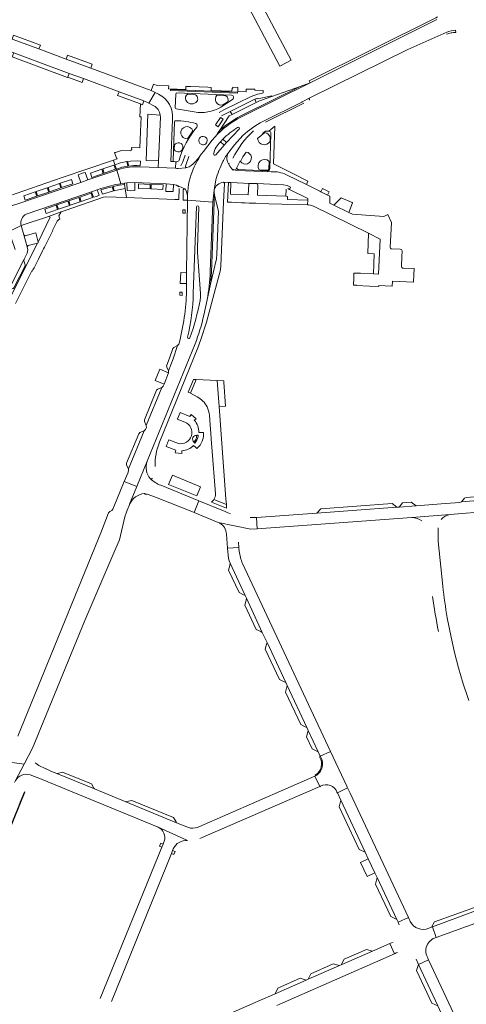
# Model space of a CAD drawing. Header units: metres. Extents: x 166325 to 190320, y 381923 to 404576.
# Tile 325 of 656: x 174845 to 175043, y 387920 to 388355. Entities that reach past the tile are written whole.
import ezdxf

# ---------------------------------------------------------------- set-up
doc = ezdxf.new("R2010")
doc.units = ezdxf.units.M
for name, color, linetype, lineweight in [('B-WE-OG-WATER_MEER-GV', 8, 'Continuous', 18), ('B-WE-VH-VERHARDING_ASFALT-GV', 8, 'Continuous', 18), ('B-WE-VH-VERHARDING_BETON-GV', 8, 'Continuous', 18), ('B-WE-VH-VERHARDING_BETONSTRAATSTEEN-GV', 8, 'Continuous', 18), ('B-WE-VH-VERHARDING_STRAATBAKSTEEN-GV', 8, 'Continuous', 18)]:
    doc.layers.add(name, color=color, linetype=linetype, lineweight=lineweight)

msp = doc.modelspace()

# ---------------------------------------------------------------- linework, layer by layer
at = {"layer": 'B-WE-OG-WATER_MEER-GV'}
msp.add_lwpolyline([(174922.294, 388168.237, 0.1497195), (174923.496, 388171.189)], format="xyb", dxfattribs=at)
at = {"layer": 'B-WE-VH-VERHARDING_ASFALT-GV', "flags": 128}
for points in [[(175029.447, 388354.968), (174973.572, 388326.981), (174944.603, 388312.711)], [(174969.932, 388318.581), (174973.405, 388320.338), (175016.64, 388341.832), (175033.943, 388349.383)], [(174952.654, 388309.956), (174969.83, 388318.53)], [(174932.526, 388304.309), (174930.246, 388301.642), (174926.327, 388296.737), (174925.411, 388295.444)], [(174942.151, 388306.497), (174939.319, 388303.685), (174936.603, 388300.683), (174935.589, 388299.512)], [(174933.893, 388301.003), (174934.944, 388302.14)], [(174919.326, 388276.103), (174919.312, 388275.136), (174930.511, 388274.345), (174931.101, 388279.563), (174931.834, 388284.096)], [(174929.377, 388243.44), (174930.511, 388274.345), (174919.312, 388275.136), (174918.936, 388243.08), (174918.88, 388238.347), (174918.844, 388235.206)], [(174924.305, 388272.236), (174923.681, 388254.078), (174923.743, 388252.049), (174925.02, 388233.943), (174925.015, 388232.49), (174924.844, 388230.909)], [(174926.532, 388224.307), (174927.979, 388231.145)], [(174915.504, 388211.605), (174914.932, 388210.909), (174912.997, 388204.988), (174910.917, 388199.694), (174910.969, 388198.887), (174910.974, 388198.807), (174908.961, 388193.84), (174908.615, 388192.992), (174907.955, 388192.397), (174901.093, 388175.607), (174901.128, 388174.706), (174900.75, 388173.772), (174900.117, 388173.216), (174893.211, 388156.383), (174893.267, 388155.511), (174892.88, 388154.565), (174891.367, 388150.867), (174896.963, 388148.689), (174901.489, 388159.777), (174922.655, 388211.619)], [(174840.708, 388026.8), (174847.108, 388025.891), (174850.871, 388032.951), (174873.913, 388089.419), (174887.666, 388121.435), (174889.214, 388125.038), (174891.65, 388135.286), (174892.294, 388137.249), (174892.672, 388138.177), (174893.612, 388140.479), (174893.739, 388140.789), (174896.963, 388148.689), (174891.367, 388150.867), (174888.125, 388142.945), (174886.354, 388138.616), (174885.85, 388138.068), (174884.943, 388137.586), (174884.576, 388137.143), (174884.447, 388136.987), (174881.379, 388128.899), (174844.395, 388038.224)], [(174842.789, 388017.787), (174843.285, 388018.718), (174847.108, 388025.891), (174840.708, 388026.8), (174836.937, 388019.842), (174836.304, 388018.296), (174819.456, 387977.129), (174798.316, 387925.298), (174796.208, 387920.137), (174795.869, 387919.308), (174795.098, 387917.847)]]:
    msp.add_lwpolyline(points, dxfattribs=at)
at = {"layer": 'B-WE-VH-VERHARDING_ASFALT-GV'}
for points in [[(174969.83, 388318.53, -0.0549095), (174969.932, 388318.581)], [(174925.411, 388295.444, 0.0573764), (174921.469, 388287.951)], [(174931.834, 388284.096, -0.0429619), (174934.933, 388292.214)], [(174921.469, 388287.951, 0.1000911), (174919.326, 388276.103)], [(174927.979, 388231.145, 0.0305994), (174929.377, 388243.44)], [(174918.844, 388235.206, -0.0619008), (174915.504, 388211.605)], [(174920.404, 388214.357, -0.9296909), (174919.387, 388214.628)]]:
    msp.add_lwpolyline(points, format="xyb", dxfattribs=at)
at = {"layer": 'B-WE-VH-VERHARDING_BETON-GV', "flags": 128}
msp.add_lwpolyline([(174932.922, 388307.664), (174935.087, 388310.914), (174933.861, 388311.758), (174931.704, 388308.498)], close=True, dxfattribs=at)
at = {"layer": 'B-WE-VH-VERHARDING_BETONSTRAATSTEEN-GV', "flags": 128}
for points in [[(174853.652, 388341.992), (174841.825, 388346.382), (174836.207, 388348.468), (174823.393, 388353.225), (174821.977, 388353.751), (174797.543, 388362.859), (174795.619, 388357.492), (174802.214, 388355.176), (174805.381, 388354.007), (174816.436, 388349.926), (174823.58, 388347.289), (174840.215, 388341.148), (174842.548, 388340.287), (174867.074, 388331.234), (174873.329, 388328.925), (174889.057, 388323.119), (174900.053, 388319.06), (174902.274, 388317.979), (174905.053, 388322.742), (174903.835, 388323.346), (174903.203, 388323.593), (174876.594, 388333.474), (174865.675, 388337.528)], [(174842.548, 388340.287), (174841.852, 388338.491), (174866.347, 388329.378), (174866.426, 388329.477), (174867.074, 388331.234)], [(174941.39, 388322.88), (174911.858, 388324.155), (174911.832, 388323.661), (174941.358, 388322.402)], [(174978.938, 388280.353), (174978.225, 388278.88), (174981.21, 388277.412), (174981.945, 388278.835)], [(174992.252, 388274.036), (174992.116, 388274.096), (174987.237, 388276.218), (174983.992, 388273.019), (174990.682, 388269.732)], [(174857.82, 388268.026), (174845.795, 388263.956), (174846.932, 388259.801), (174847.541, 388259.426), (174852.215, 388260.68), (174853.258, 388256.563), (174858.686, 388267.63)], [(174846.932, 388259.801), (174848.465, 388254.528), (174848.853, 388255.137), (174853.057, 388256.241), (174853.322, 388256.311), (174853.258, 388256.563), (174852.215, 388260.68), (174847.541, 388259.426)], [(174999.368, 388260.544), (174999.022, 388251.662), (175001.824, 388251.455), (175001.513, 388242.601), (175003.747, 388242.505), (175004.442, 388258.007)], [(174847.092, 388249.145), (174839.986, 388235.068), (174840.581, 388235.565), (174842.304, 388236.114), (174842.609, 388236.402), (174847.57, 388246.231), (174847.607, 388246.619), (174847.004, 388248.393)], [(174914.932, 388210.909), (174913.237, 388210.028), (174912.768, 388209.554), (174911.336, 388205.415), (174910.128, 388202.284), (174910.092, 388202.191), (174910.13, 388201.421), (174910.917, 388199.694), (174912.997, 388204.988)], [(174923.113, 388195.866), (174921.932, 388195.918), (174919.619, 388190.313), (174920.62, 388189.807)], [(174907.955, 388192.397), (174906.199, 388191.675), (174905.625, 388191.148), (174900.265, 388178.074), (174900.281, 388177.86), (174900.319, 388177.316), (174901.093, 388175.607)], [(174900.117, 388173.216), (174898.31, 388172.474), (174897.929, 388172.111), (174897.755, 388171.944), (174892.397, 388158.889), (174892.396, 388158.748), (174892.391, 388158.121), (174893.211, 388156.383)], [(174912.644, 388153.583), (174910.992, 388149.558), (174923.453, 388144.444), (174925.105, 388148.469)], [(175012.828, 388139.536), (175020.384, 388140.089), (175018.173, 388141.773), (175014.313, 388141.478)], [(175052.339, 388144.535), (175042.455, 388143.723), (175041.683, 388143.435), (175040.375, 388141.918), (175054.599, 388143.094), (175053.055, 388144.287)], [(175011.897, 388139.468), (175009.73, 388141.106), (174978.276, 388138.8), (174976.42, 388136.874)], [(174938.117, 388114.672), (174938.016, 388113.784), (174937.406, 388111.597), (174942.095, 388101.787), (174944.093, 388100.768), (174944.782, 388100.424)], [(174945.347, 388099.217), (174945.191, 388098.46), (174944.606, 388096.181), (174949.642, 388085.441), (174951.681, 388084.496), (174952.387, 388084.169)], [(174954.477, 388079.701), (174954.285, 388078.981), (174953.704, 388076.805), (174959.961, 388063.344), (174962.067, 388062.342), (174962.75, 388062.017)], [(174963.347, 388060.741), (174963.162, 388060.023), (174962.584, 388057.779), (174969.369, 388043.483), (174971.387, 388042.482), (174972.04, 388042.158)], [(174972.669, 388040.813), (174972.496, 388040.149), (174971.924, 388037.959), (174974.4, 388032.656), (174976.461, 388031.667), (174977.089, 388031.366)], [(174864.018, 388022.438), (174861.848, 388021.837), (174861.57, 388021.76), (174878.182, 388014.946), (174877.994, 388015.267), (174876.862, 388017.201)], [(174847.491, 388013.53), (174847.223, 388013.616), (174845.368, 388009.054), (174844.743, 388007.515), (174839.994, 387995.835), (174838.806, 387992.913), (174835.232, 387984.125), (174834.618, 387982.613), (174830.384, 387972.199), (174829.78, 387970.715), (174825.671, 387960.61), (174823.926, 387956.319), (174819.661, 387945.815), (174818.098, 387941.972), (174817.452, 387940.384), (174808.468, 387918.297), (174806.255, 387912.858), (174806.513, 387912.753)], [(174894.688, 388009.92), (174892.479, 388009.353), (174892.071, 388009.249), (174914.495, 388000.051), (174914.277, 388000.42), (174913.117, 388002.387)], [(174987.085, 388009.958), (174986.94, 388009.375), (174986.372, 388007.076), (174995.202, 387988.215), (174997.315, 387987.259), (174997.849, 387987.017)], [(174908.557, 387990.574), (174907.534, 387990.995), (174906.98, 387989.607), (174908.006, 387989.226)], [(174912.754, 387987.73), (174912.238, 387986.461), (174913.343, 387986.023), (174913.813, 387987.27)], [(174999.235, 387984.064), (174995.819, 387982.509), (174998.751, 387976.233), (175002.142, 387977.868)], [(175003.115, 387975.794), (175002.972, 387975.187), (175002.435, 387972.923), (175009.128, 387958.545), (175011.231, 387957.531), (175011.818, 387957.248)], [(175050.647, 387962.508), (175048.252, 387963.369), (175028.516, 387956.218), (175027.175, 387953.905), (175027.594, 387954.059)], [(175001.019, 387943.268), (174998.379, 387944.035), (174988.524, 387939.735), (174987.19, 387937.209)], [(174986.437, 387936.879), (174983.757, 387937.627), (174973.801, 387933.257), (174972.605, 387930.819)], [(175021.365, 387937.41), (175020.578, 387934.658), (175027.305, 387920.25), (175029.945, 387919.036)], [(174971.792, 387930.462), (174969.112, 387931.258), (174959.219, 387926.879), (174958.071, 387924.451)]]:
    msp.add_lwpolyline(points, close=True, dxfattribs=at)
for points in [[(174917.468, 388279.704), (174917.371, 388275.248), (174919.312, 388275.136), (174919.326, 388276.103), (174919.251, 388277.053), (174918.803, 388278.943)], [(174918.803, 388278.943), (174918.304, 388280.024), (174918.135, 388280.136)], [(174843.231, 388229.476), (174846.045, 388235.051), (174848.134, 388239.207), (174848.437, 388239.8), (174848.917, 388240.742), (174850.557, 388243.955), (174850.744, 388243.859), (174851.031, 388244.428), (174851.495, 388245.344), (174853.425, 388249.159), (174855.236, 388252.746), (174855.692, 388253.646), (174856.086, 388254.425), (174858.76, 388259.717), (174859.789, 388261.752), (174859.602, 388261.847), (174861.648, 388265.928), (174862.439, 388266.605), (174862.84, 388266.74), (174862.389, 388268.243), (174863.414, 388269.999), (174857.82, 388268.026), (174858.686, 388267.63), (174853.258, 388256.563), (174853.322, 388256.311), (174853.057, 388256.241), (174813.812, 388178.42)], [(174847.092, 388249.145), (174848.468, 388251.823), (174848.685, 388253.196), (174848.465, 388254.528), (174846.932, 388259.801), (174845.795, 388263.956), (174840.454, 388261.361), (174841.427, 388258.47), (174843.181, 388253.335)], [(174813.812, 388178.42), (174853.057, 388256.241)], [(174853.057, 388256.241), (174848.853, 388255.137), (174848.465, 388254.528), (174848.685, 388253.196), (174848.468, 388251.823), (174847.092, 388249.145), (174847.004, 388248.393), (174847.607, 388246.619), (174847.57, 388246.231), (174842.609, 388236.402)], [(174813.546, 388182.665), (174816.038, 388187.629), (174823.13, 388201.676), (174824.006, 388203.411), (174831.123, 388217.509), (174832.029, 388219.302), (174839.091, 388233.295), (174839.986, 388235.068), (174847.092, 388249.145)], [(174938.368, 388136.551), (174936.822, 388137.183), (174935.992, 388137.522), (174924.338, 388142.287), (174922.303, 388137.066), (174932.94, 388132.765), (174947.324, 388129.759), (174950.161, 388129.965), (174949.744, 388134.923), (174948.389, 388134.915), (174947.002, 388134.907)], [(174929.994, 388141.76), (174936.615, 388139.043), (174936.497, 388140.624), (174930.951, 388142.83)], [(174947.324, 388129.759), (174932.94, 388132.765)], [(174936.445, 388128.382), (174936.521, 388127.51), (174937.059, 388121.356), (174942.052, 388121.628), (174941.875, 388123.979)], [(174978.066, 388029.277), (174977.669, 388029.11)], [(174982.513, 388031.546), (174977.971, 388029.481), (174978.066, 388029.277)], [(174985.498, 388013.352), (174985.578, 388013.169), (174990.064, 388015.411), (174989.911, 388015.736), (174989.717, 388016.15), (174982.513, 388031.546)], [(174975.909, 388020.734), (174975.6, 388020.593), (174977.796, 388016.016), (174978.009, 388016.109), (174978.095, 388016.146)], [(174975.779, 388020.999), (174975.909, 388020.734)], [(174978.095, 388016.146), (174978.009, 388016.109), (174978.106, 388015.888)], [(174985.121, 388013.207), (174985.498, 388013.352)], [(175017.767, 387956.335), (175017.551, 387956.824), (175017.276, 387957.446), (175016.935, 387958.172), (175012.385, 387956.039), (175012.911, 387954.918)], [(175027.954, 387948.812), (175028.112, 387948.879), (175029.253, 387949.294), (175027.594, 387954.059), (175027.175, 387953.905), (175025.987, 387953.47)], [(175010.229, 387947.303), (175008.788, 387946.672), (175010.803, 387942.078), (175011.055, 387942.188)], [(175020.31, 387939.669), (175021.365, 387937.41), (175025.851, 387939.385), (175025.324, 387940.59), (175025.059, 387941.195)]]:
    msp.add_lwpolyline(points, dxfattribs=at)
at = {"layer": 'B-WE-VH-VERHARDING_BETONSTRAATSTEEN-GV'}
for points in [[(174918.135, 388280.136, 0.4921389), (174917.468, 388279.704)], [(174930.951, 388142.83, -0.0803573), (174929.994, 388141.76)], [(174932.94, 388132.765, -0.2611379), (174936.445, 388128.382)], [(174977.669, 388029.11, -0.411907), (174975.779, 388020.999)], [(174978.066, 388029.277, -0.4361132), (174975.909, 388020.734)], [(174978.095, 388016.146, -0.4733851), (174985.498, 388013.352)], [(175025.987, 387953.47, -0.4087337), (175017.767, 387956.335)], [(175025.059, 387941.195, -0.2518232), (175025.844, 387946.983)], [(175025.844, 387946.983, -0.1150161), (175027.954, 387948.812)], [(175011.055, 387942.188, -0.0461357), (175012.161, 387942.707)]]:
    msp.add_lwpolyline(points, format="xyb", dxfattribs=at)
at = {"layer": 'B-WE-VH-VERHARDING_STRAATBAKSTEEN-GV', "flags": 128}
for points in [[(174921.921, 388418.419), (174917.081, 388415.761), (174917.889, 388414.545), (174960.142, 388334.418), (174965.093, 388337.029)], [(174841.825, 388346.382), (174853.652, 388341.992), (174854.311, 388343.629), (174842.445, 388348.066)], [(174865.675, 388337.528), (174876.594, 388333.474), (174877.229, 388335.232), (174866.332, 388339.303)], [(174867.074, 388331.234), (174866.426, 388329.477), (174872.697, 388327.239), (174873.329, 388328.925)], [(174889.057, 388323.119), (174888.426, 388321.41), (174898.5, 388317.703), (174899.377, 388317.38), (174900.053, 388319.06)], [(174949.738, 388318.415), (174949.037, 388319.823), (174947.24, 388319.004), (174938.2, 388314.406), (174938.997, 388313.101)], [(174956.644, 388321.033), (174956.571, 388321.248), (174952.435, 388320.47), (174950.095, 388319.908), (174950.013, 388320.134), (174949.037, 388319.823), (174949.738, 388318.415), (174951.07, 388319.074)], [(174907.277, 388312.797), (174901.822, 388313.161), (174901.03, 388292.766), (174906.5, 388292.528), (174907.316, 388311.928)], [(174931.704, 388308.498), (174933.861, 388311.758), (174935.087, 388310.914), (174932.922, 388307.664)], [(174882.48, 388287.111), (174887.441, 388288.827), (174886.807, 388290.714), (174881.839, 388289.006)], [(174881.839, 388289.006), (174886.807, 388290.714), (174887.441, 388288.827), (174882.48, 388287.111)], [(174887.256, 388290.846), (174887.887, 388288.953), (174890.382, 388289.712), (174892.918, 388290.23), (174892.469, 388292.214), (174889.724, 388291.641)], [(174898.56, 388292.437), (174898.472, 388290.395), (174897.055, 388290.502), (174895.634, 388290.503), (174893.335, 388290.278), (174892.868, 388292.282), (174894.198, 388292.458), (174897.05, 388292.547)], [(174877.081, 388285.265), (174882.052, 388286.97), (174881.385, 388288.88), (174876.414, 388287.163)], [(174876.414, 388287.163), (174881.385, 388288.88), (174882.052, 388286.97), (174877.081, 388285.265)], [(174853.042, 388277.106), (174858.011, 388278.745), (174857.352, 388280.679), (174852.402, 388279.013)], [(174852.402, 388279.013), (174857.352, 388280.679), (174858.011, 388278.745), (174853.042, 388277.106)], [(174858.366, 388278.881), (174863.313, 388280.583), (174862.683, 388282.523), (174857.728, 388280.822)], [(174857.728, 388280.822), (174862.683, 388282.523), (174863.313, 388280.583), (174858.366, 388278.881)], [(174863.66, 388280.718), (174868.668, 388282.413), (174868.023, 388284.331), (174863.074, 388282.642)], [(174863.074, 388282.642), (174868.023, 388284.331), (174868.668, 388282.413), (174863.66, 388280.718)], [(174881.74, 388277.789), (174886.55, 388279.246), (174886.006, 388281.137), (174883.453, 388280.454), (174881.055, 388279.703)], [(174889.238, 388281.846), (174886.394, 388281.253), (174886.933, 388279.366), (174889.556, 388279.946), (174891.797, 388280.285), (174891.516, 388282.13)], [(174897.69, 388282.389), (174897.604, 388280.38), (174902.828, 388280.188), (174902.85, 388282.158)], [(174897.604, 388280.38), (174897.69, 388282.389), (174902.85, 388282.158), (174902.828, 388280.188)], [(174903.238, 388282.164), (174908.525, 388281.958), (174908.419, 388279.949), (174903.222, 388280.166)], [(174847.605, 388275.243), (174852.689, 388276.978), (174852.034, 388278.871), (174846.992, 388277.167)], [(174852.034, 388278.871), (174852.689, 388276.978), (174847.605, 388275.243), (174846.992, 388277.167)], [(174871.3, 388276.355), (174866.858, 388274.838), (174867.477, 388272.933), (174871.949, 388274.474)], [(174866.858, 388274.838), (174871.3, 388276.355), (174871.949, 388274.474), (174867.477, 388272.933)], [(174876.677, 388278.201), (174871.689, 388276.481), (174872.311, 388274.604), (174877.339, 388276.286)], [(174871.689, 388276.481), (174876.677, 388278.201), (174877.339, 388276.286), (174872.311, 388274.604)], [(174932.01, 388274.318), (174931.185, 388277.574), (174931.062, 388274.335), (174929.893, 388243.425), (174929.536, 388238.051), (174932.076, 388249.317), (174932.304, 388251.312), (174933.036, 388270.272)], [(174861.228, 388272.936), (174856.245, 388271.251), (174856.899, 388269.326), (174861.895, 388271.009)], [(174856.899, 388269.326), (174856.245, 388271.251), (174861.228, 388272.936), (174861.895, 388271.009)], [(174866.476, 388274.721), (174861.596, 388273.076), (174862.266, 388271.132), (174867.127, 388272.798)], [(174862.266, 388271.132), (174861.596, 388273.076), (174866.476, 388274.721), (174867.127, 388272.798)], [(174917.299, 388270.976), (174917.246, 388269.492), (174918.236, 388269.479), (174918.297, 388270.95)], [(174918.936, 388243.08), (174916.309, 388243.153), (174916.14, 388238.392), (174918.88, 388238.347)], [(174916.003, 388234.544), (174915.953, 388233.147), (174916.903, 388233.084), (174916.994, 388234.511)], [(174910.974, 388198.807), (174907.073, 388200.478), (174905.002, 388195.45), (174908.961, 388193.84)], [(174935.446, 388195.321), (174932.387, 388195.462), (174933.249, 388183.968), (174936.161, 388184.148), (174935.42, 388194.669)], [(174991.152, 388013.093), (174990.064, 388015.411), (174985.578, 388013.169), (174987.085, 388009.958), (174997.849, 387987.017), (174999.235, 387984.064), (175002.142, 387977.868), (175003.115, 387975.794), (175011.818, 387957.248), (175012.385, 387956.039), (175016.935, 387958.172)], [(175071.11, 387964.513), (175069.317, 387969.355), (175069.208, 387969.311), (175069.162, 387969.293), (175067.34, 387968.626), (175053.656, 387963.61), (175050.647, 387962.508), (175027.594, 387954.059), (175029.253, 387949.294)]]:
    msp.add_lwpolyline(points, close=True, dxfattribs=at)
for points in [[(175029.776, 388356.176), (175029.074, 388355.826), (174973.092, 388327.944), (174973.572, 388326.981), (175029.447, 388354.968)], [(175037.875, 388349.246), (175037.738, 388350.351)], [(175033.943, 388349.383), (175016.64, 388341.832), (174973.405, 388320.338)], [(174952.688, 388322.577), (174952.726, 388323.688), (174949.047, 388323.797), (174949.074, 388324.177), (174947.138, 388324.244), (174945.224, 388324.31), (174945.182, 388323.078), (174941.516, 388323.232), (174941.588, 388324.956), (174939.395, 388325.09), (174939.376, 388324.634), (174938.991, 388324.65), (174938.954, 388323.306), (174929.795, 388323.648), (174929.846, 388325.021), (174928.295, 388325.084), (174920.605, 388325.397), (174918.804, 388325.47), (174918.604, 388325.478), (174918.55, 388324.154), (174910.946, 388324.453), (174911.013, 388325.753), (174905.98, 388325.83), (174904.31, 388326.502), (174903.203, 388323.593), (174903.835, 388323.346), (174905.053, 388322.742), (174906.502, 388322.024)], [(174969.176, 388325.436), (174956.644, 388321.033), (174951.07, 388319.074), (174949.738, 388318.415), (174938.997, 388313.101), (174937.703, 388312.461), (174933.541, 388306.172)], [(174973.572, 388326.981), (174969.176, 388325.436), (174944.375, 388313.182)], [(174944.375, 388313.182), (174969.176, 388325.436)], [(174944.603, 388312.711), (174973.572, 388326.981)], [(174905.053, 388322.742), (174902.274, 388317.979), (174904.432, 388316.895)], [(174906.502, 388322.024), (174905.053, 388322.742)], [(174914.157, 388322.076), (174913.885, 388316.062)], [(174938.746, 388321.595), (174914.676, 388322.549)], [(174919.465, 388322.045), (174922.253, 388321.943)], [(174932.312, 388321.543), (174936.33, 388321.366)], [(174933.312, 388313.944), (174935.334, 388315.148), (174947.418, 388321.054), (174950.257, 388322.023), (174952.067, 388322.392), (174952.688, 388322.577)], [(174934.031, 388316.338), (174936.62, 388317.914), (174939.311, 388319.789)], [(174904.432, 388316.895), (174902.274, 388317.979), (174900.053, 388319.06), (174899.377, 388317.38), (174898.5, 388317.703), (174898.254, 388312.021), (174898.83, 388312.002), (174898.56, 388305.486), (174898.266, 388298.371), (174894.625, 388298.518), (174894.678, 388297.369), (174894.35, 388297.354), (174894.326, 388297.041), (174890.111, 388297.19), (174887.467, 388296.318), (174887.08, 388296.19), (174887.95, 388293.744), (174888.126, 388293.784), (174888.209, 388293.472), (174886.568, 388292.909), (174887.256, 388290.846), (174889.724, 388291.641), (174892.469, 388292.214), (174892.918, 388290.23), (174890.382, 388289.712), (174887.887, 388288.953), (174888.052, 388288.457)], [(174922.299, 388314.162), (174914.355, 388315.487)], [(174937.181, 388318.712), (174934.952, 388317.249)], [(174953.719, 388309.601), (174970.665, 388318.076)], [(174895.607, 388289.974), (174898.449, 388289.863), (174906.294, 388289.556), (174906.5, 388292.528), (174901.03, 388292.766), (174901.822, 388313.161)], [(174901.822, 388313.161), (174907.277, 388312.797)], [(174907.277, 388312.797), (174907.316, 388311.928), (174906.5, 388292.528), (174906.294, 388289.556), (174914.011, 388289.255), (174914.102, 388292.195), (174913.398, 388292.218), (174911.899, 388292.267), (174912.69, 388310.866)], [(174932.526, 388304.309), (174932.39, 388304.433), (174933.541, 388306.172), (174937.703, 388312.461), (174938.997, 388313.101), (174938.2, 388314.406), (174934.319, 388312.433)], [(174912.69, 388310.866), (174911.899, 388292.267), (174913.398, 388292.218)], [(174913.642, 388309.833), (174912.936, 388292.778)], [(174957.932, 388307.951), (174955.249, 388305.686)], [(174963.057, 388286.435), (174971.851, 388282.046), (174972.536, 388283.505), (174971.087, 388284.297), (174967.892, 388285.904), (174957.302, 388291.261), (174957.932, 388307.951)], [(174921.655, 388305.819), (174920.429, 388304.067), (174919.378, 388302.326)], [(174922.624, 388291.951), (174924.14, 388293.745), (174925.411, 388295.444), (174926.327, 388296.737), (174930.246, 388301.642), (174932.526, 388304.309)], [(174933.541, 388306.172), (174932.39, 388304.433), (174932.526, 388304.309)], [(174934.944, 388302.14), (174936.603, 388300.683), (174939.319, 388303.685), (174942.151, 388306.497)], [(174943.767, 388303.688), (174940.07, 388299.625), (174937.626, 388296.441)], [(174950.31, 388302.424), (174953.545, 388305.091)], [(174955.249, 388305.686), (174954.239, 388305.721), (174953.861, 388305.656), (174952.493, 388304.648)], [(174956.219, 388304.657), (174955.66, 388289.05)], [(174955.851, 388302.844), (174955.787, 388301.093)], [(174913.48, 388297.543), (174913.54, 388299.618)], [(174931.814, 388295.192), (174935.589, 388299.512)], [(174935.589, 388299.512), (174933.893, 388301.003)], [(174916.428, 388290.35), (174917.237, 388292.156), (174918.293, 388295.096)], [(174919.972, 388294.441), (174918.427, 388290.193)], [(174925.411, 388295.444), (174924.14, 388293.745), (174922.624, 388291.951)], [(174942.735, 388292.235), (174943.787, 388294.269), (174945.22, 388296.456)], [(174844.796, 388273.712), (174872.125, 388283.024), (174871.07, 388286.306), (174872.45, 388286.975), (174873.286, 388287.242), (174874.127, 388287.38), (174875.279, 388284.1), (174888.052, 388288.457), (174887.887, 388288.953), (174887.256, 388290.846), (174886.568, 388292.909), (174863.931, 388285.143), (174840.228, 388277.011)], [(174919.045, 388289.546), (174918.519, 388289.432), (174915.127, 388289.234), (174914.574, 388289.237), (174914.011, 388289.255), (174906.294, 388289.556), (174898.449, 388289.863), (174895.607, 388289.974)], [(174913.398, 388292.218), (174914.102, 388292.195), (174914.629, 388292.178)], [(174914.629, 388292.178), (174914.102, 388292.195), (174914.011, 388289.255), (174914.574, 388289.237)], [(174956.264, 388287.681), (174941.142, 388288.31), (174940.546, 388288.427), (174940.383, 388288.459), (174939.732, 388288.77), (174939.503, 388288.407), (174938.966, 388289.023), (174938.081, 388290.173), (174937.304, 388291.549)], [(174941.157, 388289.686), (174940.546, 388288.427), (174941.142, 388288.31), (174956.264, 388287.681)], [(174942.562, 388292.578), (174941.157, 388289.686)], [(174955.465, 388292.309), (174955.338, 388289.111)], [(174889.898, 388282.46), (174888.052, 388288.457), (174875.279, 388284.1), (174872.125, 388283.024), (174844.796, 388273.712), (174841.599, 388272.627), (174814.479, 388263.422), (174811.431, 388262.387), (174804.291, 388259.929), (174768.611, 388248.443), (174765.38, 388247.403), (174731.958, 388236.735), (174733.505, 388231.647), (174747.685, 388235.957), (174750.428, 388236.834), (174751.723, 388237.249)], [(174888.052, 388288.457), (174889.898, 388282.46), (174891.435, 388282.661), (174892.504, 388282.772), (174896.043, 388282.966), (174909.887, 388282.423), (174913.1, 388282.172), (174913.767, 388282.02), (174914.403, 388281.769), (174918.135, 388280.136), (174918.304, 388280.024), (174918.803, 388278.943), (174919.251, 388277.053), (174919.326, 388276.103)], [(174954.575, 388288.113), (174941.855, 388288.669)], [(174954.605, 388288.436), (174951.006, 388288.626)], [(175008.918, 388254.249), (175009.415, 388265.354), (175007.871, 388268.83), (175006.03, 388268.022), (174992.26, 388268.961), (174990.682, 388269.732), (174983.992, 388273.019), (174982.229, 388273.863), (174982.272, 388276.889), (174981.21, 388277.412), (174978.225, 388278.88), (174977.777, 388279.089), (174971.851, 388282.046), (174963.057, 388286.435)], [(174865.699, 388270.806), (174882.221, 388276.472), (174883.224, 388276.65), (174892.401, 388276.317), (174891.797, 388280.285), (174889.556, 388279.946), (174886.933, 388279.366), (174886.394, 388281.253), (174889.238, 388281.846), (174891.516, 388282.13), (174891.435, 388282.661), (174889.898, 388282.46)], [(174915.425, 388281.084), (174914.403, 388281.769), (174913.767, 388282.02), (174913.1, 388282.172), (174912.945, 388279.083), (174911.356, 388278.953), (174909.698, 388279.081), (174909.887, 388282.423), (174896.043, 388282.966), (174895.996, 388279.411), (174894.331, 388279.302), (174892.714, 388279.51), (174892.504, 388282.772), (174891.435, 388282.661), (174891.516, 388282.13), (174891.797, 388280.285), (174892.401, 388276.317), (174913.787, 388275.542), (174913.785, 388275.448), (174915.533, 388275.406), (174915.666, 388280.358)], [(174923.915, 388209.952), (174925.22, 388213.538), (174927.659, 388221.286), (174933.867, 388244.343), (174934.032, 388246.251), (174935.234, 388274.26), (174935.356, 388277.099), (174935.669, 388282.544)], [(174931.834, 388284.096), (174931.101, 388279.563)], [(174935.208, 388283.08), (174937.488, 388282.959), (174938.464, 388282.921), (174946.804, 388282.592), (174950.022, 388282.477), (174961.733, 388281.981), (174963.396, 388281.595), (174964.847, 388280.872), (174964.447, 388279.917), (174972.498, 388275.952), (174972.474, 388275.178), (174972.416, 388273.081), (174972.745, 388273.072), (174973.716, 388272.991), (174974.989, 388272.57), (174999.368, 388260.544), (175004.442, 388258.007), (175003.747, 388242.505), (175001.513, 388242.601), (174995.718, 388242.868), (174992.872, 388242.99), (174992.776, 388240.751), (174992.642, 388237.627), (174993.989, 388237.569), (174993.983, 388237.431), (174999.764, 388237.2), (175003.865, 388237.004), (175003.885, 388237.481), (175006.691, 388237.362), (175009.748, 388237.233), (175009.89, 388239.351), (175019.168, 388239.008), (175019.314, 388242.188), (175019.44, 388244.935), (175014.763, 388245.109)], [(174946.354, 388282.138), (174946.137, 388277.557), (174938.283, 388277.87), (174938.464, 388282.921), (174937.488, 388282.959), (174937.044, 388274.231), (174938.702, 388274.309), (174943.252, 388274.023), (174943.478, 388274.014), (174944.845, 388273.961), (174946.602, 388273.893), (174949.529, 388273.839), (174955.289, 388273.616), (174961.027, 388273.394), (174972.416, 388273.081), (174972.474, 388275.178), (174963.444, 388275.459), (174963.488, 388276.869)], [(174946.804, 388282.592), (174938.464, 388282.921), (174938.283, 388277.87), (174946.137, 388277.557), (174946.354, 388282.138)], [(174950.022, 388282.477), (174946.804, 388282.592)], [(174963.595, 388280.337), (174964.447, 388279.917), (174964.847, 388280.872), (174963.396, 388281.595), (174961.733, 388281.981), (174950.022, 388282.477)], [(174963.488, 388276.869), (174962.846, 388276.889), (174950.201, 388277.371), (174950.423, 388281.987)], [(174950.423, 388281.987), (174950.201, 388277.371), (174962.846, 388276.889), (174962.965, 388280.041)], [(174848.083, 388269.055), (174876.955, 388278.876), (174879.437, 388279.722), (174881.058, 388280.275)], [(174881.058, 388280.275), (174879.437, 388279.722), (174880.25, 388277.337), (174879.117, 388276.758), (174877.779, 388276.461), (174876.955, 388278.876), (174848.083, 388269.055)], [(174931.101, 388279.563), (174931.089, 388278.54), (174931.185, 388277.574), (174932.01, 388274.318), (174933.036, 388270.272), (174932.304, 388251.312), (174932.076, 388249.317), (174929.536, 388238.051), (174927.979, 388231.145), (174926.532, 388224.307)], [(174931.062, 388274.335), (174931.185, 388277.574), (174931.089, 388278.54), (174931.101, 388279.563), (174930.511, 388274.345), (174929.377, 388243.44)], [(174923.287, 388272.255), (174921.878, 388234.015)], [(174927.979, 388231.145), (174929.536, 388238.051), (174929.893, 388243.425), (174931.062, 388274.335)], [(174845.795, 388263.956), (174857.82, 388268.026), (174863.414, 388269.999), (174865.699, 388270.806)], [(174840.454, 388261.361), (174845.795, 388263.956)], [(175013.383, 388253.573), (175009.39, 388253.735)], [(175013.853, 388246.097), (175014.027, 388250.102), (175014.151, 388252.745)], [(174922.655, 388211.619), (174901.489, 388159.777)], [(174906.908, 388168.161), (174923.915, 388209.952)], [(174933.249, 388183.968), (174932.387, 388195.462), (174923.113, 388195.866), (174920.62, 388189.807), (174923.652, 388188.274)], [(174922.337, 388177.884), (174923.172, 388178.586), (174920.875, 388180.521), (174920.284, 388179.62), (174916.01, 388181.392), (174914.882, 388178.605), (174914.818, 388178.446), (174918.194, 388177.085)], [(174930.951, 388142.83), (174936.497, 388140.624), (174936.303, 388143.222), (174933.249, 388183.968)], [(174929.027, 388180.145), (174929.363, 388175.7), (174929.482, 388174.127), (174929.975, 388167.589), (174930.093, 388166.036), (174931.656, 388145.338)], [(174926.36, 388172.537), (174925.643, 388172.538), (174924.36, 388172.54)], [(174915.325, 388167.567), (174911.079, 388169.207), (174910.795, 388168.504)], [(174924.022, 388171.362), (174923.985, 388170.932), (174923.896, 388170.3), (174923.751, 388169.738), (174923.474, 388169.138), (174923.196, 388168.628), (174922.559, 388167.752), (174922.182, 388168.104), (174922.294, 388168.237)], [(174923.496, 388171.189), (174923.508, 388171.388), (174924.022, 388171.362)], [(174909.856, 388166.247), (174914.148, 388164.62), (174913.889, 388163.539), (174916.864, 388163.253), (174916.813, 388164.402)], [(174922.022, 388166.795), (174922.847, 388166.026), (174923.501, 388165.418)], [(174901.489, 388159.777), (174896.963, 388148.689), (174893.739, 388140.789)], [(174900.698, 388145.081), (174900.739, 388145.302), (174901.191, 388145.273), (174901.523, 388145.252), (174905.652, 388143.817), (174905.959, 388143.675), (174921.921, 388137.22), (174922.303, 388137.066), (174924.338, 388142.287), (174907.459, 388149.187)], [(175054.599, 388143.094), (175040.375, 388141.918), (175039.718, 388141.559), (175033.338, 388141.044), (175020.384, 388140.089), (175012.828, 388139.536), (175011.897, 388139.468), (174976.42, 388136.874), (174949.744, 388134.923), (174950.161, 388129.965), (175018.499, 388134.934), (175035.463, 388136.268), (175053.299, 388137.696)], [(175035.463, 388136.268), (175018.499, 388134.934)], [(175032.112, 388104.53), (175030.099, 388124.42), (175030.053, 388129.68), (175030.047, 388130.313)], [(174942.17, 388120.057), (174942.071, 388121.375), (174942.052, 388121.628), (174937.059, 388121.356), (174937.45, 388116.88), (174937.687, 388115.823), (174938.117, 388114.672), (174944.782, 388100.424), (174945.347, 388099.217), (174952.387, 388084.169), (174954.477, 388079.701), (174962.75, 388062.017), (174963.347, 388060.741), (174972.04, 388042.158), (174972.669, 388040.813), (174977.089, 388031.366), (174977.971, 388029.481), (174982.513, 388031.546), (174943.653, 388114.586)], [(175043.594, 388054.042), (175043.16, 388055.353), (175041.163, 388061.384), (175039.057, 388068.486), (175037.364, 388075.265), (175035.816, 388082.104), (175034.106, 388090.562)], [(174850.871, 388032.951), (174847.108, 388025.891), (174843.285, 388018.718)], [(174861.57, 388021.76), (174859.256, 388022.709), (174856.916, 388023.798), (174856.768, 388023.864)], [(174849.724, 388021.261), (174854.861, 388019.209), (174855.043, 388019.147), (174906.306, 387998.043), (174919.359, 387992.233)], [(174919.7, 387997.916), (174914.495, 388000.051), (174892.071, 388009.249), (174878.182, 388014.946), (174861.57, 388021.76)], [(174924.777, 387993.013), (174977.796, 388016.016), (174975.6, 388020.593), (174924.283, 387998.219), (174923.722, 387997.975)], [(174919.359, 387992.233), (174906.306, 387998.043)], [(174909.061, 387991.895), (174908.892, 387991.393), (174908.557, 387990.574), (174908.006, 387989.226), (174880.666, 387922.341)], [(174885.656, 387921.071), (174912.238, 387986.461)], [(174912.238, 387986.461), (174912.754, 387987.73), (174913.049, 387988.456)], [(174958.735, 387919.244), (174961.404, 387920.415), (175010.803, 387942.078), (175008.788, 387946.672), (175001.019, 387943.268), (174987.19, 387937.209), (174986.437, 387936.879), (174972.605, 387930.819), (174971.792, 387930.462), (174958.071, 387924.451), (174950.547, 387921.155), (174949.158, 387920.546), (174899.271, 387898.689)], [(175025.851, 387939.385), (175021.365, 387937.41), (175029.945, 387919.036), (175030.691, 387917.437), (175038.816, 387900.039), (175039.518, 387898.536), (175047.934, 387880.512), (175048.64, 387879.001), (175056.981, 387861.138), (175057.646, 387859.714), (175065.891, 387841.945), (175066.611, 387840.394), (175074.915, 387822.598), (175075.64, 387821.044), (175081.745, 387808.018), (175084.309, 387802.549), (175088.327, 387793.926), (175089.039, 387792.398), (175097.487, 387774.394)], [(175103.565, 387772.865), (175102.997, 387774.316), (175102.607, 387775.313), (175085.899, 387810.879), (175075.951, 387832.174), (175067.297, 387850.738), (175056.512, 387873.855), (175046.157, 387896.052), (175037, 387915.496), (175025.851, 387939.385)]]:
    msp.add_lwpolyline(points, dxfattribs=at)
at = {"layer": 'B-WE-VH-VERHARDING_STRAATBAKSTEEN-GV'}
for points in [[(175037.738, 388350.351, 0.0739595), (175033.943, 388349.383)], [(175033.827, 388348.534, -0.0472509), (175035.817, 388349.082)], [(175035.817, 388349.082, -0.0476264), (175037.875, 388349.246)], [(174906.502, 388322.024, -0.3102279), (174912.69, 388310.866)], [(174914.157, 388322.076, -0.4058981), (174914.676, 388322.549)], [(174918.564, 388319.439, -0.3927408), (174919.465, 388322.045)], [(174922.253, 388321.943, -0.638115), (174923.032, 388318.372)], [(174934.952, 388317.249, -0.7337646), (174932.312, 388321.543)], [(174936.33, 388321.366, -0.2771365), (174937.181, 388318.712)], [(174938.746, 388321.595, -0.6898203), (174939.311, 388319.789)], [(174973.405, 388320.338, 0.4642808), (174973.332, 388319.41)], [(174904.432, 388316.895, -0.2450251), (174907.277, 388312.797)], [(174913.885, 388316.062, 0.3945082), (174914.355, 388315.487)], [(174923.032, 388318.372, -0.4940877), (174918.564, 388319.439)], [(174922.299, 388314.162, 0.1872105), (174934.031, 388316.338)], [(174932.526, 388304.309, -0.0865974), (174944.603, 388312.711)], [(174944.375, 388313.182, 0.0633192), (174933.541, 388306.172)], [(174913.642, 388309.833, -0.4417044), (174914.169, 388310.315)], [(174914.169, 388310.315, -0.0548038), (174922.993, 388309.093)], [(174915.587, 388292.879, -0.0989522), (174923.378, 388307.418)], [(174919.378, 388302.326, -2.1239573), (174921.655, 388305.819)], [(174923.378, 388307.418, 0.546261), (174922.993, 388309.093)], [(174941.485, 388307.321, 0.0576947), (174934.944, 388302.14)], [(174942.151, 388306.497, 0.9619197), (174941.485, 388307.321)], [(174952.654, 388309.956, 0.0627145), (174943.767, 388303.688)], [(174925.931, 388299.702, -1.6440245), (174927.828, 388302.395)], [(174927.828, 388302.395, -0.6083453), (174925.931, 388299.702)], [(174939.365, 388293.729, -0.0863961), (174948.464, 388305.853)], [(174955.787, 388301.093, -0.7296932), (174950.31, 388302.424)], [(174953.545, 388305.091, -0.2898519), (174955.851, 388302.844)], [(174955.249, 388305.686, -0.4038797), (174956.219, 388304.657)], [(174913.54, 388299.618, -3.6458827), (174913.48, 388297.543)], [(174933.893, 388301.003, 0.1442244), (174930.841, 388295.643)], [(174930.841, 388295.643, 0.7530071), (174931.814, 388295.192)], [(174937.626, 388296.441, 0.0587689), (174934.933, 388292.214)], [(174937.626, 388296.441, 0.2993861), (174937.304, 388291.549)], [(174945.22, 388296.456, -1.5333504), (174942.735, 388292.235)], [(174888.052, 388288.457, -0.067773), (174895.607, 388289.974)], [(174912.936, 388292.778, 0.4066541), (174913.398, 388292.218)], [(174915.587, 388292.879, -0.3219593), (174914.629, 388292.178)], [(174918.427, 388290.193, 0.5065102), (174919.045, 388289.546)], [(174919.045, 388289.546, 0.1209157), (174922.624, 388291.951)], [(174937.304, 388291.549, 0.3905172), (174937.895, 388291.466)], [(174941.157, 388289.686, 0.4495207), (174941.855, 388288.669)], [(174951.006, 388288.626, -0.9249562), (174955.465, 388292.309)], [(174954.575, 388288.113, 0.4158841), (174955.66, 388289.05)], [(174955.338, 388289.111, -0.4042401), (174954.605, 388288.436)], [(174956.264, 388287.681, -0.1306576), (174963.057, 388286.435)], [(174889.898, 388282.46, 0.0476826), (174881.058, 388280.275)], [(174931.101, 388279.563, -0.3398789), (174935.208, 388283.08)], [(174935.669, 388282.544, 0.4158954), (174935.208, 388283.08)], [(174946.354, 388282.138, -0.4380459), (174946.804, 388282.592)], [(174950.022, 388282.477, -0.3726356), (174950.423, 388281.987)], [(174924.305, 388272.236, 0.9648187), (174923.287, 388272.255)], [(174845.795, 388263.956, -0.3388048), (174848.083, 388269.055)], [(175009.39, 388253.735, -0.4117953), (175008.918, 388254.249)], [(175014.151, 388252.745, 0.409808), (175013.383, 388253.573)], [(175014.763, 388245.109, -0.4130617), (175013.853, 388246.097)], [(174921.878, 388234.015, -0.0476005), (174919.387, 388214.628)], [(174920.404, 388214.357, 0.0424078), (174924.844, 388230.909)], [(174926.532, 388224.307, -0.0390571), (174922.655, 388211.619)], [(174923.652, 388188.274, -0.1501832), (174927.964, 388183.89)], [(174927.964, 388183.89, -0.0627711), (174929.027, 388180.145)], [(174918.194, 388177.085, -0.8962376), (174915.325, 388167.567)], [(174924.36, 388172.54, 0.1796264), (174922.337, 388177.884)], [(174923.501, 388165.418, 0.251446), (174926.36, 388172.537)], [(174904.956, 388157.529, -0.0995068), (174906.908, 388168.161)], [(174910.795, 388168.504, 0.0243872), (174909.856, 388166.247)], [(174922.294, 388168.237, -0.848428), (174923.496, 388171.189)], [(174916.813, 388164.402, 0.1816614), (174922.022, 388166.795)], [(174901.489, 388159.777, 0.283201), (174902.944, 388152.088)], [(174902.944, 388152.088, 0.5168013), (174903.775, 388152.284)], [(174907.459, 388149.187, -0.1092153), (174902.944, 388152.088)], [(174893.739, 388140.789, -0.2690882), (174900.142, 388145.521)], [(174900.142, 388145.521, -0.4230014), (174900.698, 388145.081)], [(174931.656, 388145.338, -0.1483726), (174930.951, 388142.83)], [(175018.499, 388134.934, -0.181692), (175022.816, 388133.382)], [(175031.467, 388134.033, -0.1889092), (175035.463, 388136.268)], [(174943.653, 388114.586, -0.0771581), (174942.17, 388120.057)], [(175034.106, 388090.562, -0.0090207), (175032.112, 388104.53)], [(175027.604, 388100.052, 0.0118729), (175030.22, 388084.527)], [(174856.768, 388023.864, -0.0895398), (174851.93, 388026.562)], [(174843.285, 388018.718, -0.3185532), (174849.724, 388021.261)], [(174906.306, 387998.043, -0.1758461), (174908.799, 387995.469)], [(174923.722, 387997.975, -0.1744448), (174919.7, 387997.916)], [(174908.799, 387995.469, -0.1757127), (174909.061, 387991.895)], [(174913.049, 387988.456, -0.3153143), (174919.359, 387992.233)]]:
    msp.add_lwpolyline(points, format="xyb", dxfattribs=at)

doc.saveas('drawing.dxf')
